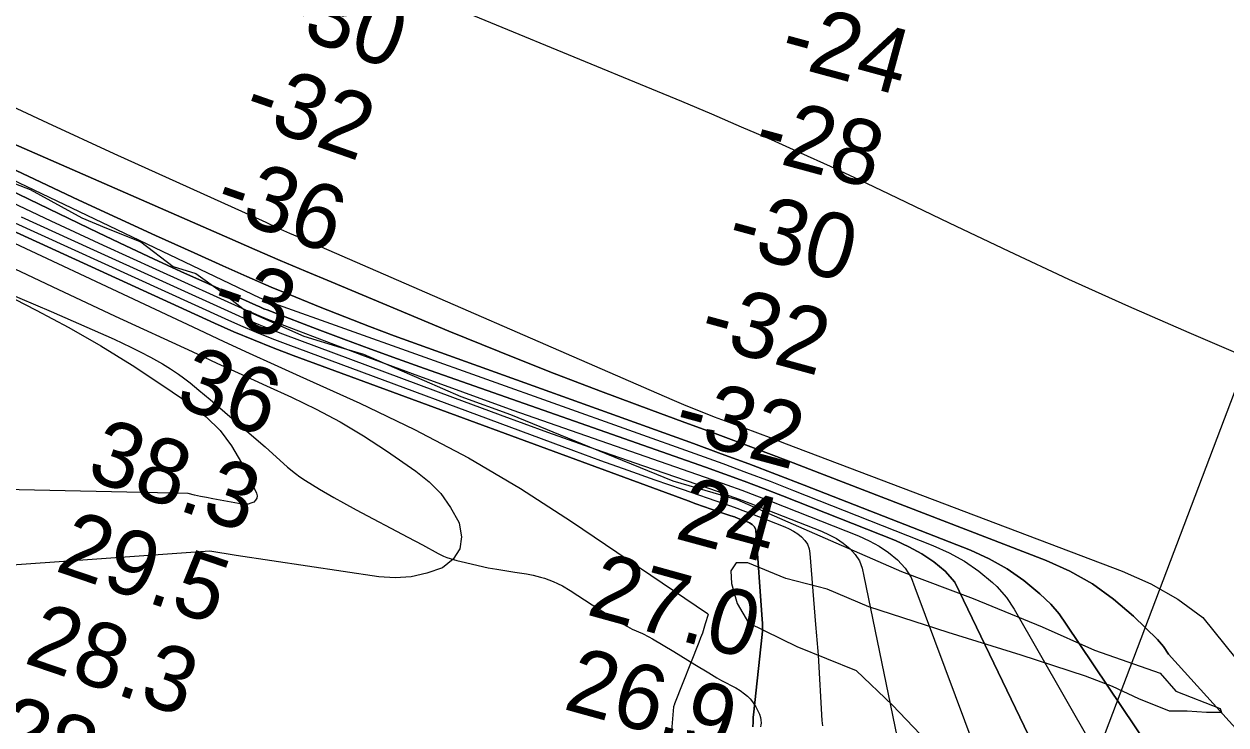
# Model space of a CAD drawing. Extents: x 3161615 to 3199515, y 867541 to 892976.
# Drawn here: x 3187026 to 3188262, y 879106 to 879828 of the extents above; entities that cross this region are included whole.
import ezdxf

# ---------------------------------------------------------------- set-up
doc = ezdxf.new("R2010")
doc.units = 0
for name, color, linetype in [('V-RIVR-EDGE', 7, 'Continuous'), ('V-RIVR-RANG', 7, 'Continuous'), ('V-SITE-VEGE', 7, 'Continuous'), ('V-TOPO-DPTH', 7, 'Continuous'), ('V-TOPO-MAJR', 7, 'Continuous'), ('V-TOPO-MINR', 7, 'Continuous'), ('V-TOPO-WATR', 7, 'Continuous')]:
    doc.layers.add(name, color=color, linetype=linetype)

msp = doc.modelspace()

# ---------------------------------------------------------------- linework, layer by layer
at = {"layer": 'V-RIVR-EDGE'}
for points in [[(3186963.8, 879683.6), (3187032.4, 879657.2), (3187085.8, 879628), (3187111, 879617.4), (3187146.3, 879603.5), (3187179.6, 879578.2), (3187202.9, 879571), (3187230.5, 879550.9), (3187252.9, 879533.6), (3187313.9, 879506.3), (3187352, 879494.8), (3187375.4, 879488), (3187414.9, 879470.8), (3187437.8, 879460.7), (3187475.4, 879444.4), (3187526.4, 879425.7), (3187607.8, 879392.6), (3187693.6, 879357.5), (3187759.3, 879338.3), (3187855.6, 879296.1), (3187928.5, 879264.4), (3188002.3, 879236.6), (3188073.3, 879207.3), (3188127.1, 879183.4), (3188194.8, 879159.8), (3188210.9, 879141.2), (3188256.2, 879123.4), (3188257.6, 879119.1), (3188242.4, 879119.2)], [(3188242.4, 879119.2), (3188222.3, 879120.7), (3188204.2, 879120.7), (3188172.8, 879133.2), (3188145.6, 879146.1), (3188118, 879156.7), (3188051.7, 879178.3), (3187976.5, 879201.4), (3187895, 879227.8), (3187852.1, 879246), (3187809.7, 879257.1), (3187770.6, 879273.4), (3187758.7, 879273.4), (3187753, 879264.9), (3187753.9, 879252), (3187759.6, 879231.5), (3187771.4, 879211.4), (3187821, 879187), (3187881.9, 879162.5), (3187919.5, 879126.7), (3187969.5, 879074.5)]]:
    msp.add_lwpolyline(points, dxfattribs=at)
at = {"layer": 'V-RIVR-RANG'}
msp.add_line((3187487.6, 877379.1), (3188334.4, 879616.2), dxfattribs=at)
at = {"layer": 'V-SITE-VEGE'}
msp.add_lwpolyline([(3187005.9, 879552.3), (3187054, 879531.9), (3187119, 879503.2), (3187135.9, 879495.2), (3187145.5, 879490.4), (3187156.3, 879484.8), (3187168.6, 879477.9), (3187176.9, 879472.8), (3187184.9, 879467.3), (3187190.1, 879463.5), (3187196.9, 879458.3), (3187205.9, 879451), (3187217.6, 879441.1), (3187257.7, 879406.7), (3187274.1, 879392.4), (3187297.3, 879371.8), (3187305.3, 879365.3), (3187310, 879361.8), (3187315.7, 879358), (3187330.1, 879349.1), (3187344.7, 879340.5), (3187354.6, 879335), (3187367.8, 879327.8), (3187420.9, 879299.7), (3187436.1, 879291.6), (3187452.1, 879282.7), (3187457.6, 879280.1), (3187460.9, 879278.8), (3187464.3, 879277.6), (3187471.2, 879275.6), (3187475.8, 879274.5), (3187503.4, 879268.2), (3187512.4, 879266.6), (3187530.8, 879263.8), (3187542.9, 879261.8), (3187549.8, 879260.4), (3187557.5, 879258.5), (3187561.6, 879257.3), (3187565.9, 879255.9), (3187570.3, 879254.2), (3187575, 879252.1), (3187579.9, 879249.5), (3187587.7, 879244.8), (3187610.5, 879230.1), (3187641.8, 879210.5), (3187646.7, 879207.6), (3187651.7, 879205.1), (3187662.1, 879200.4), (3187668.9, 879197.1), (3187672.7, 879195.1), (3187683.6, 879188.7), (3187694.4, 879182.1), (3187715.9, 879168.7), (3187730.3, 879159.9), (3187738.6, 879155), (3187743.4, 879152.3), (3187758.1, 879144.7), (3187762.8, 879141.8), (3187767.3, 879138.5), (3187770.2, 879136.1), (3187773, 879133.3), (3187775.4, 879130.3), (3187776.9, 879128.2), (3187778.7, 879125.2), (3187780.9, 879121), (3187782.5, 879117.6), (3187783.5, 879114), (3187784, 879111.6), (3187784.2, 879108.4), (3187784.1, 879106.6), (3187783.7, 879104.6)], dxfattribs=at)
at = {"layer": 'V-TOPO-DPTH'}
for points in [[(3188358.7, 879452.1), (3188224.6, 879509.8), (3188162.5, 879537.1), (3188100.7, 879564.8), (3188039.2, 879593.4), (3187978, 879622.6), (3187916, 879652.6), (3187885.9, 879666.9), (3187855.6, 879681), (3187825.2, 879694.8), (3187794.8, 879708.4), (3187764.1, 879721.6), (3187733.5, 879734.8), (3187702.7, 879747.7), (3187671.9, 879760.6), (3187432.1, 879859.6), (3187410.4, 879868.7), (3187388.8, 879877.8), (3187367.2, 879887.2), (3187345.7, 879896.7), (3186863.5, 880110.7)], [(3188358.7, 879452.1), (3188224.6, 879509.8), (3188162.5, 879537.1), (3188100.7, 879564.8), (3188039.2, 879593.4), (3187978, 879622.6), (3187916, 879652.6), (3187885.9, 879666.9), (3187855.6, 879681), (3187825.2, 879694.8), (3187794.8, 879708.4), (3187764.1, 879721.6), (3187733.5, 879734.8), (3187702.7, 879747.7), (3187671.9, 879760.6), (3187432.1, 879859.6), (3187410.4, 879868.7), (3187388.8, 879877.8), (3187367.2, 879887.2), (3187345.7, 879896.7), (3186863.5, 880110.7)], [(3188353.7, 878829.4), (3188097.8, 879210), (3188090.9, 879220.7), (3188082.3, 879230.6), (3188070.8, 879241.4), (3188054.5, 879254.9), (3188037.3, 879267.1), (3188018.9, 879277.3), (3187999.6, 879286.2), (3187828.5, 879353.2), (3187800.1, 879364.1), (3187771.7, 879375), (3187743.2, 879385.5), (3187714.7, 879396), (3187432.6, 879497.6), (3187407, 879506.9), (3187381.5, 879516.5), (3187356.2, 879526.3), (3187330.8, 879536.2), (3187305.6, 879546.5), (3187280.5, 879557), (3187255.5, 879567.8), (3187230.6, 879578.8), (3187201.1, 879592), (3187161.5, 879609.9), (3187122, 879628), (3187082.7, 879646.3), (3187043.4, 879664.7), (3186714.1, 879820.5)], [(3188353.7, 878829.4), (3188097.8, 879210), (3188090.9, 879220.7), (3188082.3, 879230.6), (3188070.8, 879241.4), (3188054.5, 879254.9), (3188037.3, 879267.1), (3188018.9, 879277.3), (3187999.6, 879286.2), (3187828.5, 879353.2), (3187800.1, 879364.1), (3187771.7, 879375), (3187743.2, 879385.5), (3187714.7, 879396), (3187432.6, 879497.6), (3187407, 879506.9), (3187381.5, 879516.5), (3187356.2, 879526.3), (3187330.8, 879536.2), (3187305.6, 879546.5), (3187280.5, 879557), (3187255.5, 879567.8), (3187230.6, 879578.8), (3187201.1, 879592), (3187161.5, 879609.9), (3187122, 879628), (3187082.7, 879646.3), (3187043.4, 879664.7), (3186714.1, 879820.5)], [(3186723.5, 879796), (3187102.9, 879612.8), (3187131, 879599.3), (3187159.3, 879586.1), (3187187.6, 879573), (3187216, 879560.1), (3187264.6, 879538.3), (3187268.8, 879536.5), (3187272.9, 879534.7), (3187277.1, 879533), (3187281.3, 879531.4), (3187327.7, 879513.7), (3187355.2, 879503.3), (3187382.7, 879493.1), (3187410.3, 879483.1), (3187437.9, 879473.3), (3187727.1, 879371.5), (3187747, 879364.4), (3187766.8, 879357.1), (3187786.6, 879349.6), (3187806.3, 879342), (3187922.6, 879296.1), (3187936.3, 879289.8), (3187949.5, 879282.6), (3187961.8, 879274.1), (3187973.6, 879264.6), (3187983.3, 879253.5), (3188166.6, 878873)], [(3188166.6, 878873), (3187983.3, 879253.5), (3187973.6, 879264.6), (3187961.8, 879274.1), (3187949.5, 879282.6), (3187936.3, 879289.8), (3187922.6, 879296.1), (3187806.3, 879342), (3187786.6, 879349.6), (3187766.8, 879357.1), (3187747, 879364.4), (3187727.1, 879371.5), (3187437.9, 879473.3), (3187410.3, 879483.1), (3187382.7, 879493.1), (3187355.2, 879503.3), (3187327.7, 879513.7), (3187281.3, 879531.4), (3187277.1, 879533), (3187272.9, 879534.7), (3187268.8, 879536.5), (3187264.6, 879538.3), (3187216, 879560.1), (3187187.6, 879573), (3187159.3, 879586.1), (3187131, 879599.3), (3187102.9, 879612.8), (3186723.5, 879796)], [(3186981.9, 879757.7), (3187050.2, 879725.8), (3187118.7, 879694.4), (3187274.7, 879623.6), (3187287, 879618), (3187299.2, 879612.5), (3187311.5, 879607.1), (3187323.8, 879601.7), (3187692.3, 879441.4), (3187706.8, 879435.2), (3187721.4, 879429.2), (3187736.1, 879423.5), (3187750.9, 879417.9), (3187765.7, 879412.5), (3187780.5, 879407), (3187795.3, 879401.4), (3187810.1, 879395.8), (3188155.7, 879264.8), (3188185, 879251.5), (3188212.8, 879236), (3188238.4, 879217), (3188316.3, 879120.4)], [(3186981.9, 879757.7), (3187050.2, 879725.8), (3187118.7, 879694.4), (3187274.7, 879623.6), (3187287, 879618), (3187299.2, 879612.5), (3187311.5, 879607.1), (3187323.8, 879601.7), (3187692.3, 879441.4), (3187706.8, 879435.2), (3187721.4, 879429.2), (3187736.1, 879423.5), (3187750.9, 879417.9), (3187765.7, 879412.5), (3187780.5, 879407), (3187795.3, 879401.4), (3187810.1, 879395.8), (3188155.7, 879264.8), (3188185, 879251.5), (3188212.8, 879236), (3188238.4, 879217), (3188316.3, 879120.4)], [(3186935.1, 879739.1), (3187237.8, 879606.9), (3187263.7, 879595.6), (3187289.7, 879584.4), (3187315.8, 879573.4), (3187341.9, 879562.4), (3187463.1, 879511.7), (3187514.9, 879490.5), (3187566.8, 879469.8), (3187619, 879449.7), (3187671.4, 879430.2), (3187703.2, 879418.6), (3187739.8, 879405.1), (3187776.3, 879391.5), (3187812.7, 879377.7), (3187849.1, 879363.8), (3188077.3, 879275.7), (3188101.8, 879264.6), (3188125.1, 879251.6), (3188146.7, 879235.9), (3188167.1, 879218.5), (3188192, 879194.4), (3188198.2, 879187.1), (3188203.2, 879179.2), (3188433.3, 878925.2)], [(3188433.3, 878925.2), (3188203.2, 879179.2), (3188198.2, 879187.1), (3188192, 879194.4), (3188167.1, 879218.5), (3188146.7, 879235.9), (3188125.1, 879251.6), (3188101.8, 879264.6), (3188077.3, 879275.7), (3187849.1, 879363.8), (3187812.7, 879377.7), (3187776.3, 879391.5), (3187739.8, 879405.1), (3187703.2, 879418.6), (3187671.4, 879430.2), (3187619, 879449.7), (3187566.8, 879469.8), (3187514.9, 879490.5), (3187463.1, 879511.7), (3187341.9, 879562.4), (3187315.8, 879573.4), (3187289.7, 879584.4), (3187263.7, 879595.6), (3187237.8, 879606.9), (3186935.1, 879739.1)], [(3187775.8, 879104.4), (3187775.9, 879109.4), (3187776.2, 879114.3), (3187776.4, 879116.8), (3187785.2, 879199.5), (3187785.5, 879203.3), (3187785.6, 879207.2), (3187785.6, 879211.1), (3187785.3, 879214.9), (3187778.7, 879306.8), (3187778.4, 879308.3), (3187777.1, 879310.7), (3187775, 879312.7), (3187772.4, 879314.3), (3187771, 879314.9), (3187760.5, 879319), (3187756.8, 879320.4), (3187753.1, 879321.7), (3187740.9, 879325.8), (3187733, 879328.6), (3187725, 879331.3), (3187717.1, 879334.1), (3187709.3, 879337), (3187302.9, 879486.6), (3187282.4, 879494.3), (3187262.1, 879502.5), (3187242, 879511), (3187222, 879519.9), (3186813.9, 879706.7)], [(3187023.4, 879629.2), (3187094, 879596.8), (3187243.3, 879529), (3187255.4, 879523.7), (3187267.5, 879518.5), (3187279.8, 879513.6), (3187292.1, 879508.9), (3187466.7, 879443.5), (3187515.7, 879425.4), (3187564.7, 879407.6), (3187613.9, 879390.1), (3187663.2, 879373), (3187740.1, 879346.5), (3187750.9, 879342.6), (3187761.8, 879338.7), (3187772.6, 879334.7), (3187783.4, 879330.5), (3187846.4, 879305.7), (3187854.1, 879302.1), (3187861.6, 879298.1), (3187868.6, 879293.3), (3187875.4, 879288), (3187880.9, 879281.9), (3187885.4, 879275.2), (3187888.1, 879267.6), (3187889.8, 879259.5), (3187935.4, 879038.4)], [(3187023.4, 879629.2), (3187094, 879596.8), (3187243.3, 879529), (3187255.4, 879523.7), (3187267.5, 879518.5), (3187279.8, 879513.6), (3187292.1, 879508.9), (3187466.7, 879443.5), (3187515.7, 879425.4), (3187564.7, 879407.6), (3187613.9, 879390.1), (3187663.2, 879373), (3187740.1, 879346.5), (3187750.9, 879342.6), (3187761.8, 879338.7), (3187772.6, 879334.7), (3187783.4, 879330.5), (3187846.4, 879305.7), (3187854.1, 879302.1), (3187861.6, 879298.1), (3187868.6, 879293.3), (3187875.4, 879288), (3187880.9, 879281.9), (3187885.4, 879275.2), (3187888.1, 879267.6), (3187889.8, 879259.5), (3187935.4, 879038.4)]]:
    msp.add_lwpolyline(points, dxfattribs=at)
at = {"layer": 'V-TOPO-MAJR'}
msp.add_lwpolyline([(3186706.2, 879704.6), (3187038.8, 879533.3), (3187072.2, 879515.3), (3187105.1, 879496.5), (3187137.3, 879476.5), (3187169.1, 879455.8), (3187197.8, 879436.2), (3187213.6, 879423.5), (3187227.8, 879409.5), (3187239.7, 879393.5), (3187250, 879376.1), (3187265.2, 879345), (3187265.8, 879342.3), (3187265.7, 879339.9), (3187264.4, 879337.8), (3187262.5, 879335.8), (3187259.6, 879334.6), (3187256.7, 879333.7), (3187253.6, 879333.5), (3187250.5, 879333.7), (3187220.4, 879339.1), (3187214, 879340.3), (3187207.7, 879341.6), (3187201.4, 879343), (3187195.1, 879344.4), (3186578.7, 879358)], dxfattribs=at)
at = {"layer": 'V-TOPO-MINR'}
for points in [[(3188358.7, 879452.1), (3188224.6, 879509.8), (3188162.5, 879537.1), (3188100.7, 879564.8), (3188039.2, 879593.4), (3187978, 879622.6), (3187916, 879652.6), (3187885.9, 879666.9), (3187855.6, 879681), (3187825.2, 879694.8), (3187794.8, 879708.4), (3187764.1, 879721.6), (3187733.5, 879734.8), (3187702.7, 879747.7), (3187671.9, 879760.6), (3187432.1, 879859.6), (3187410.4, 879868.7), (3187388.8, 879877.8), (3187367.2, 879887.2), (3187345.7, 879896.7), (3186863.5, 880110.7)], [(3186714.1, 879820.5), (3187043.4, 879664.7), (3187082.7, 879646.3), (3187122, 879628), (3187161.5, 879609.9), (3187201.1, 879592), (3187230.6, 879578.8), (3187255.5, 879567.8), (3187280.5, 879557), (3187305.6, 879546.5), (3187330.8, 879536.2), (3187356.2, 879526.3), (3187381.5, 879516.5), (3187407, 879506.9), (3187432.6, 879497.6), (3187714.7, 879396), (3187743.2, 879385.5), (3187771.7, 879375), (3187800.1, 879364.1), (3187828.5, 879353.2), (3187999.6, 879286.2), (3188018.9, 879277.3), (3188037.3, 879267.1), (3188054.5, 879254.9), (3188070.8, 879241.4), (3188082.3, 879230.6), (3188090.9, 879220.7), (3188097.8, 879210), (3188353.7, 878829.4)], [(3186718.7, 879808.7), (3187268.6, 879546), (3187269.8, 879545.5), (3187272.1, 879544.4), (3187275.5, 879542.9), (3187278, 879541.9), (3187281.5, 879540.6), (3187282.6, 879540.2), (3187720.7, 879384.1), (3187745, 879375.3), (3187769.3, 879366.3), (3187793.6, 879357.1), (3187817.7, 879347.7), (3187961, 879291.2), (3187977.6, 879283.6), (3187993.4, 879274.9), (3188008.2, 879264.5), (3188022.3, 879252.9), (3188026.7, 879248.9), (3188036.5, 879237.7), (3188044.4, 879225.6), (3188252.8, 878861.5)], [(3186723.5, 879796), (3187102.9, 879612.8), (3187131, 879599.3), (3187159.3, 879586.1), (3187187.6, 879573), (3187216, 879560.1), (3187264.6, 879538.3), (3187268.8, 879536.5), (3187272.9, 879534.7), (3187277.1, 879533), (3187281.3, 879531.4), (3187327.7, 879513.7), (3187355.2, 879503.3), (3187382.7, 879493.1), (3187410.3, 879483.1), (3187437.9, 879473.3), (3187727.1, 879371.5), (3187747, 879364.4), (3187766.8, 879357.1), (3187786.6, 879349.6), (3187806.3, 879342), (3187922.6, 879296.1), (3187936.3, 879289.8), (3187949.5, 879282.6), (3187961.8, 879274.1), (3187973.6, 879264.6), (3187983.3, 879253.5), (3188166.6, 878873)], [(3186682, 879758.8), (3187205.6, 879513.2), (3187231.6, 879501.1), (3187257.6, 879489.1), (3187283.6, 879477.2), (3187309.7, 879465.4), (3187371.6, 879437.5), (3187427.9, 879410.4), (3187483.2, 879381.4), (3187536.8, 879349.6), (3187589.4, 879315.9), (3187729.2, 879221.1), (3187729.5, 879220.7), (3187729.7, 879220.2), (3187729.7, 879220.2), (3187726.8, 879210.4), (3187725.3, 879205.6), (3187723.8, 879200.8), (3187722, 879196.1), (3187720.2, 879191.3), (3187695.3, 879128.3), (3187695.1, 879127.9), (3187694.2, 879125.2), (3187692, 879100.5)], [(3186981.9, 879757.7), (3187050.2, 879725.8), (3187118.7, 879694.4), (3187274.7, 879623.6), (3187287, 879618), (3187299.2, 879612.5), (3187311.5, 879607.1), (3187323.8, 879601.7), (3187692.3, 879441.4), (3187706.8, 879435.2), (3187721.4, 879429.2), (3187736.1, 879423.5), (3187750.9, 879417.9), (3187765.7, 879412.5), (3187780.5, 879407), (3187795.3, 879401.4), (3187810.1, 879395.8), (3188155.7, 879264.8), (3188185, 879251.5), (3188212.8, 879236), (3188238.4, 879217), (3188316.3, 879120.4)], [(3188433.3, 878925.2), (3188203.2, 879179.2), (3188198.2, 879187.1), (3188192, 879194.4), (3188167.1, 879218.5), (3188146.7, 879235.9), (3188125.1, 879251.6), (3188101.8, 879264.6), (3188077.3, 879275.7), (3187849.1, 879363.8), (3187812.7, 879377.7), (3187776.3, 879391.5), (3187739.8, 879405.1), (3187703.2, 879418.6), (3187671.4, 879430.2), (3187619, 879449.7), (3187566.8, 879469.8), (3187514.9, 879490.5), (3187463.1, 879511.7), (3187341.9, 879562.4), (3187315.8, 879573.4), (3187289.7, 879584.4), (3187263.7, 879595.6), (3187237.8, 879606.9), (3186935.1, 879739.1)], [(3186813.9, 879706.7), (3187222, 879519.9), (3187242, 879511), (3187262.1, 879502.5), (3187282.4, 879494.3), (3187302.9, 879486.6), (3187709.3, 879337), (3187717.1, 879334.1), (3187725, 879331.3), (3187733, 879328.6), (3187740.9, 879325.8), (3187753.1, 879321.7), (3187756.8, 879320.4), (3187760.5, 879319), (3187771, 879314.9), (3187772.4, 879314.3), (3187775, 879312.7), (3187777.1, 879310.7), (3187778.4, 879308.3), (3187778.7, 879306.8), (3187785.3, 879214.9), (3187785.6, 879211.1), (3187785.6, 879207.2), (3187785.5, 879203.3), (3187785.2, 879199.5), (3187776.4, 879116.8), (3187776.2, 879114.3), (3187775.9, 879109.4), (3187775.8, 879104.4)], [(3186951, 879652.8), (3187232.6, 879524.5), (3187248.7, 879517.4), (3187264.8, 879510.5), (3187281.1, 879504), (3187297.5, 879497.7), (3187591.3, 879388.7), (3187619.2, 879378.5), (3187647.1, 879368.4), (3187675.1, 879358.6), (3187703.2, 879348.9), (3187746.6, 879334.1), (3187752.9, 879331.8), (3187759.3, 879329.6), (3187765.6, 879327.2), (3187771.9, 879324.8), (3187808.6, 879310.3), (3187813.2, 879308.2), (3187817.7, 879305.8), (3187821.9, 879303), (3187825.9, 879299.9), (3187829.2, 879296.2), (3187831.9, 879292.3), (3187833.5, 879287.8), (3187834.5, 879283), (3187840.3, 879209.9), (3187840.6, 879206), (3187840.9, 879202), (3187841.3, 879198.1), (3187841.6, 879194.1), (3187841.9, 879190.2), (3187842.2, 879186.2), (3187842.5, 879182.3), (3187842.8, 879178.3), (3187846.8, 879110.9), (3187847.2, 879105.5)], [(3186999.9, 879650.6), (3187053.6, 879625), (3187107.6, 879600), (3187161.7, 879575.3), (3187253.9, 879533.6), (3187262.1, 879530.1), (3187270.2, 879526.6), (3187278.4, 879523.3), (3187286.7, 879520.1), (3187373.4, 879487.3), (3187425.2, 879468), (3187477, 879449), (3187529, 879430.4), (3187581.1, 879412), (3187733.6, 879358.9), (3187749, 879353.5), (3187764.3, 879347.9), (3187779.6, 879342.1), (3187794.8, 879336.2), (3187884.3, 879301), (3187895.2, 879296), (3187905.6, 879290.4), (3187915.3, 879283.7), (3187924.6, 879276.3), (3187932.3, 879267.6), (3187938.4, 879258.3), (3187942.4, 879247.8), (3188076.4, 878888.9)], [(3186990.3, 879588.1), (3187055.1, 879557.4), (3187120, 879527.1), (3187199, 879490.6), (3187224.5, 879478.8), (3187250.1, 879467.1), (3187275.7, 879455.4), (3187301.3, 879443.7), (3187326.5, 879431.4), (3187351.3, 879418.3), (3187375.3, 879403.8), (3187398.9, 879388.5), (3187429.2, 879367.7), (3187442.7, 879356.6), (3187454.8, 879344.4), (3187464.7, 879330.3), (3187473.2, 879315), (3187473.7, 879314), (3187476, 879300), (3187474.5, 879287.5), (3187467.4, 879277.1), (3187456.5, 879268.2), (3187440.6, 879262.5), (3187424.4, 879258.8), (3187407.8, 879257.9), (3187391, 879258.9), (3187244.3, 879280.9), (3187217.2, 879285.2), (3186485.7, 879233.6)]]:
    msp.add_lwpolyline(points, dxfattribs=at)
at = {"layer": 'V-TOPO-WATR'}
msp.add_lwpolyline([(3187023.4, 879629.2), (3187094, 879596.8), (3187243.3, 879529), (3187255.4, 879523.7), (3187267.5, 879518.5), (3187279.8, 879513.6), (3187292.1, 879508.9), (3187466.7, 879443.5), (3187515.7, 879425.4), (3187564.7, 879407.6), (3187613.9, 879390.1), (3187663.2, 879373), (3187740.1, 879346.5), (3187750.9, 879342.6), (3187761.8, 879338.7), (3187772.6, 879334.7), (3187783.4, 879330.5), (3187846.4, 879305.7), (3187854.1, 879302.1), (3187861.6, 879298.1), (3187868.6, 879293.3), (3187875.4, 879288), (3187880.9, 879281.9), (3187885.4, 879275.2), (3187888.1, 879267.6), (3187889.8, 879259.5), (3187935.4, 879038.4)], dxfattribs=at)

# ---------------------------------------------------------------- texts
at = {"layer": 'V-RIVR-RANG'}
for s, rotation, p in [('-30', 340.7164, (3187282.5, 879823.1)), ('-24', 344.7856, (3187800.9, 879787.9)), ('-32', 340.7164, (3187248.8, 879729)), ('-28', 344.7856, (3187773.7, 879691.7)), ('-36', 340.7164, (3187219.3, 879633.4)), ('-30', 344.7856, (3187746.4, 879595.4)), ('-3', 340.7164, (3187215.2, 879528.9)), ('-32', 344.7856, (3187718.2, 879499.5)), ('36', 340.7164, (3187180.2, 879435.2)), ('-32', 344.7856, (3187691.7, 879403)), ('38.3', 341.2083, (3187088.6, 879360.2)), ('24', 344.7856, (3187694, 879298.8)), ('29.5', 341.2083, (3187056.7, 879265.4)), ('27.0', 344.5183, (3187603.2, 879220.4)), ('28.3', 341.2083, (3187024.7, 879170.7)), ('26.9', 344.5183, (3187579.3, 879123.3)), ('28.2', 341.2083, (3186992.7, 879075.9))]:
    msp.add_text(s, height=67, rotation=rotation, dxfattribs=at).set_placement(p)

doc.saveas('drawing.dxf')
